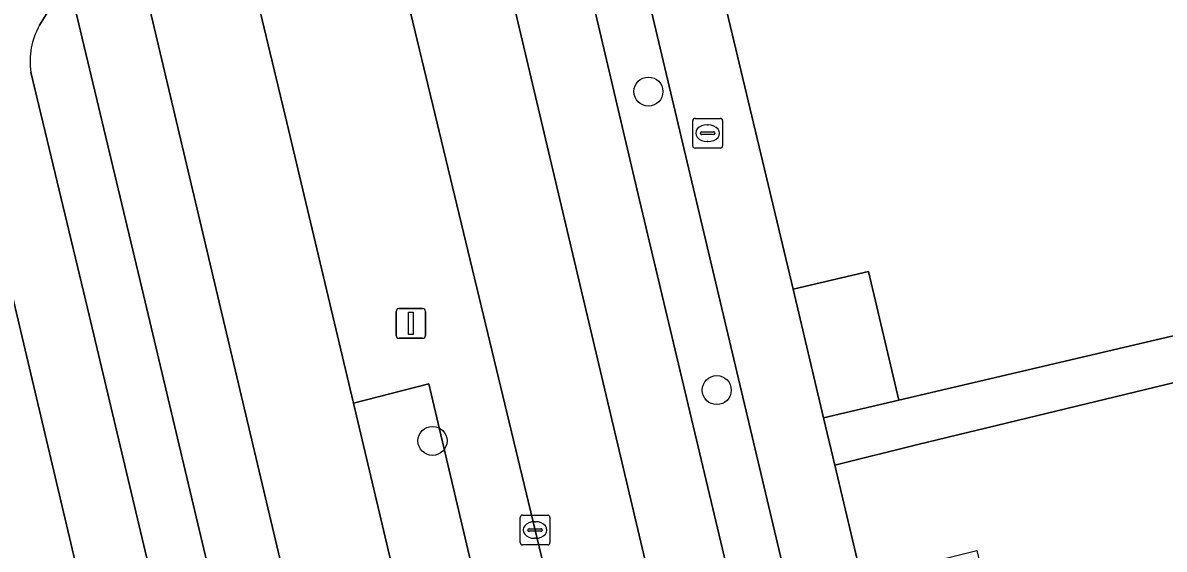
# Model space of a CAD drawing. Extents: x 158455 to 159797, y 387218 to 388672.
# Drawn here: x 159312.99 to 159351.38, y 388446.06 to 388463.78 of the extents above; entities that cross this region are included whole.
import ezdxf

# ---------------------------------------------------------------- set-up
doc = ezdxf.new("R2010")
doc.units = 0
for name, color, linetype in [('IMGEO_Berm_groen', 7, 'Continuous'), ('IMGEO_Boom', 7, 'Continuous'), ('IMGEO_Brandkraan', 7, 'Continuous'), ('IMGEO_Erf', 7, 'Continuous'), ('IMGEO_Kolk', 7, 'Continuous'), ('IMGEO_Lichtmast', 7, 'Continuous'), ('IMGEO_Pand', 7, 'Continuous'), ('IMGEO_Parkeervlak_open', 7, 'Continuous'), ('IMGEO_Rijbaan_lokaal_gesloten', 7, 'Continuous'), ('IMGEO_Voetpad_open', 7, 'Continuous')]:
    doc.layers.add(name, color=color, linetype=linetype)

msp = doc.modelspace()

# ---------------------------------------------------------------- linework, layer by layer
at = {"layer": 'IMGEO_Berm_groen'}
for points in [[(159339.031, 388443.466), (159331.955, 388473.408), (159330.162, 388472.988), (159333.728, 388457.815), (159340.084, 388431.111), (159342.071, 388422.764), (159346.332, 388404.686), (159348.138, 388405.132), (159342.823, 388427.829), (159341.921, 388431.548)], [(159324.18, 388471.818), (159319.433, 388470.569), (159321.875, 388460.419), (159324.109, 388450.974), (159326.645, 388451.624), (159329.327, 388440.238), (159331.656, 388440.738), (159328.633, 388453.319)], [(159331.656, 388440.738), (159329.327, 388440.238), (159326.645, 388451.624), (159324.109, 388450.974), (159325.567, 388444.809), (159329.387, 388428.506), (159329.434, 388428.518), (159332.322, 388429.261), (159333.987, 388421.305), (159336.146, 388421.838), (159334.286, 388429.729), (159333.551, 388432.85)]]:
    msp.add_lwpolyline(points, close=True, dxfattribs=at)
at = {"layer": 'IMGEO_Boom'}
for centre in [(159334.032, 388461.464), (159336.331, 388451.419), (159326.77, 388449.708)]:
    msp.add_circle(centre, 0.489, dxfattribs=at)
at = {"layer": 'IMGEO_Brandkraan'}
for p, q in [((159335.6, 388460.564), (159336.452, 388460.564)), ((159335.525, 388459.638), (159335.525, 388460.49)), ((159336.013, 388460.344), (159336.038, 388460.344)), ((159336.526, 388460.49), (159336.526, 388459.638)), ((159335.784, 388460.058), (159335.784, 388460.07)), ((159336.222, 388460.021), (159335.824, 388460.021)), ((159335.827, 388460.107), (159336.225, 388460.107)), ((159336.268, 388460.07), (159336.268, 388460.058)), ((159336.452, 388459.564), (159335.6, 388459.564)), ((159336.036, 388459.784), (159336.011, 388459.784))]:
    msp.add_line(p, q, dxfattribs=at)
for points in [[(159335.6, 388460.564), (159336.452, 388460.564)], [(159335.525, 388459.638), (159335.525, 388460.49)], [(159336.526, 388460.49), (159336.526, 388459.638)], [(159336.452, 388459.564), (159335.6, 388459.564)]]:
    msp.add_lwpolyline(points, dxfattribs=at)
for centre, radius, start, end in [((159335.602, 388460.488), 0.0765, 91.552, 178.448), ((159335.602, 388460.488), 0.0765, 91.552, 178.448), ((159336.45, 388460.488), 0.0765, 1.552, 88.448), ((159336.45, 388460.488), 0.0765, 1.552, 88.448), ((159335.824, 388460.067), 0.0403, 85.8775, 175.7526), ((159335.821, 388460.057), 0.0366, 178.938, 274.7102), ((159336.225, 388460.064), 0.043, 264.8664, 352.4533), ((159336.229, 388460.069), 0.0386, 1.7309, 96.639), ((159335.602, 388459.64), 0.0765, 181.552, 268.448), ((159335.602, 388459.64), 0.0765, 181.552, 268.448), ((159336.45, 388459.64), 0.0765, 271.552, 358.448), ((159336.45, 388459.64), 0.0765, 271.552, 358.448)]:
    msp.add_arc(centre, radius, start, end, dxfattribs=at)
for centre, major_axis, ratio, start_param, end_param in [((159336.012, 388460.064), (-0.387, 0.002), 0.722429, 4.712389, 7.853982), ((159336.037, 388460.064), (-0.39, 0.002), 0.717154, 1.570796, 4.712389)]:
    msp.add_ellipse(centre, major_axis=major_axis, ratio=ratio, start_param=start_param, end_param=end_param, dxfattribs=at)
at = {"layer": 'IMGEO_Erf'}
for points in [[(159333.769, 388476.329), (159338.906, 388454.81), (159341.438, 388455.405), (159342.455, 388451.077), (159354.175, 388453.833), (159353.17, 388458.108), (159355.676, 388458.697), (159358.192, 388459.288), (159359.198, 388455.006), (159366.48, 388456.674), (159365.462, 388461.002), (159367.941, 388461.585), (159370.474, 388462.18), (159371.491, 388457.852), (159376.637, 388459.047), (159376.986, 388459.126), (159377.276, 388457.779), (159395.695, 388462.06), (159400.461, 388459.544), (159409.819, 388477.225)], [(159319.342, 388426.173), (159312.537, 388455.01), (159312.326, 388455.808), (159282.939, 388448.912), (159283.024, 388448.532), (159283.122, 388448.098), (159283.856, 388444.824)], [(159355.067, 388452.484), (159343.096, 388449.589), (159340.302, 388448.892), (159341.214, 388445.057), (159344.049, 388445.766), (159345.075, 388446.022), (159345.664, 388443.657), (159344.639, 388443.401), (159341.777, 388442.687), (159344.291, 388432.113), (159345.519, 388426.947), (159349.759, 388427.949), (159350.384, 388425.304), (159346.144, 388424.302), (159349.983, 388408.274), (159354.208, 388409.273)]]:
    msp.add_lwpolyline(points, dxfattribs=at)
at = {"layer": 'IMGEO_Kolk'}
for p, q in [((159329.719, 388446.284), (159329.719, 388447.136)), ((159329.794, 388447.21), (159330.646, 388447.21)), ((159330.72, 388447.136), (159330.72, 388446.284)), ((159330.021, 388446.753), (159330.419, 388446.753)), ((159330.207, 388446.99), (159330.232, 388446.99)), ((159329.978, 388446.704), (159329.978, 388446.716)), ((159330.416, 388446.667), (159330.018, 388446.667)), ((159330.23, 388446.43), (159330.205, 388446.43)), ((159330.462, 388446.716), (159330.462, 388446.704)), ((159330.646, 388446.21), (159329.794, 388446.21))]:
    msp.add_line(p, q, dxfattribs=at)
for points in [[(159329.719, 388446.284), (159329.719, 388447.136)], [(159329.794, 388447.21), (159330.646, 388447.21)], [(159330.72, 388447.136), (159330.72, 388446.284)], [(159330.646, 388446.21), (159329.794, 388446.21)]]:
    msp.add_lwpolyline(points, dxfattribs=at)
for centre, radius, start, end in [((159329.796, 388447.134), 0.0765, 91.552, 178.448), ((159329.796, 388447.134), 0.0765, 91.552, 178.448), ((159330.644, 388447.134), 0.0765, 1.552, 88.448), ((159330.644, 388447.134), 0.0765, 1.552, 88.448), ((159330.018, 388446.713), 0.0403, 85.8775, 175.7526), ((159330.423, 388446.715), 0.0386, 1.7309, 96.639), ((159330.015, 388446.703), 0.0366, 178.938, 274.7102), ((159330.419, 388446.71), 0.043, 264.8664, 352.4533), ((159329.796, 388446.286), 0.0765, 181.552, 268.448), ((159329.796, 388446.286), 0.0765, 181.552, 268.448), ((159330.644, 388446.286), 0.0765, 271.552, 358.448), ((159330.644, 388446.286), 0.0765, 271.552, 358.448)]:
    msp.add_arc(centre, radius, start, end, dxfattribs=at)
for centre, major_axis, ratio, start_param, end_param in [((159330.206, 388446.71), (-0.387, 0.002), 0.722429, 4.712389, 7.853982), ((159330.231, 388446.71), (-0.39, 0.002), 0.717154, 1.570796, 4.712389)]:
    msp.add_ellipse(centre, major_axis=major_axis, ratio=ratio, start_param=start_param, end_param=end_param, dxfattribs=at)
at = {"layer": 'IMGEO_Lichtmast'}
for p, q in [((159325.546, 388453.261), (159325.546, 388454.061)), ((159325.546, 388454.061), (159325.546, 388453.261)), ((159325.646, 388454.161), (159326.436, 388454.161)), ((159326.436, 388454.161), (159325.646, 388454.161)), ((159326.536, 388454.061), (159326.536, 388453.261)), ((159326.536, 388453.261), (159326.536, 388454.061)), ((159326.436, 388453.161), (159325.646, 388453.161)), ((159325.646, 388453.161), (159326.436, 388453.161))]:
    msp.add_line(p, q, dxfattribs=at)
msp.add_lwpolyline([(159325.966, 388454.036), (159326.116, 388454.036), (159326.116, 388453.286), (159325.966, 388453.286), (159325.966, 388454.036)], dxfattribs=at)
for centre, start, end in [((159325.646, 388454.061), 90, 180), ((159325.646, 388454.061), 90, 180), ((159326.436, 388454.061), 0, 90), ((159326.436, 388454.061), 360, 90), ((159325.646, 388453.261), 180, 270), ((159325.646, 388453.261), 180, 270), ((159326.436, 388453.261), 270, 0), ((159326.436, 388453.261), 270, 0)]:
    msp.add_arc(centre, 0.1, start, end, dxfattribs=at)
at = {"layer": 'IMGEO_Pand'}
msp.add_lwpolyline([(159339.924, 388450.482), (159342.455, 388451.077), (159341.438, 388455.405), (159338.906, 388454.81)], close=True, dxfattribs=at)
at = {"layer": 'IMGEO_Parkeervlak_open'}
for points in [[(159329.938, 388400.423), (159324.041, 388425.154), (159323.566, 388427.155), (159317.05, 388454.625), (159314.321, 388466.043)], [(159314.056, 388464.506), (159313.555, 388463.695)], [(159313.263, 388462.119), (159315.162, 388454.175), (159321.676, 388426.715), (159322.153, 388424.705), (159327.219, 388403.457)]]:
    msp.add_lwpolyline(points, dxfattribs=at)
msp.add_arc((159315.641, 388462.493), 2.408, 150.0606, 188.946, dxfattribs=at)
at = {"layer": 'IMGEO_Rijbaan_lokaal_gesloten'}
for points in [[(159329.279, 388413.707), (159325.911, 388427.69), (159306.956, 388507.759), (159294.503, 388558.55), (159292.4, 388558.083), (159292.666, 388556.822), (159293.123, 388554.886), (159296.864, 388539.609), (159300.201, 388525.46), (159302.944, 388514.041), (159305.379, 388503.55), (159306.225, 388500), (159308.231, 388491.572), (159309.693, 388485.431), (159310.759, 388480.957), (159311.565, 388477.57), (159314.321, 388466.043), (159317.05, 388454.625), (159323.566, 388427.155), (159324.041, 388425.154), (159329.938, 388400.423), (159330.343, 388398.723), (159330.501, 388398.052), (159332.856, 388398.621)], [(159347.231, 388400.875), (159346.332, 388404.686), (159342.071, 388422.764), (159340.084, 388431.111), (159333.728, 388457.815), (159330.162, 388472.988), (159329.806, 388474.502), (159329.536, 388475.631), (159326.977, 388475.078), (159337.516, 388430.499), (159356.921, 388348.494), (159366.799, 388306.902), (159367.243, 388305.039), (159373.722, 388277.998), (159376.156, 388278.509), (159375.829, 388279.872), (159375.799, 388279.996), (159372.48, 388294.277), (159369.782, 388305.555), (159369.328, 388307.45), (159367.898, 388313.428), (159361.535, 388340.387), (159350.418, 388387.353)]]:
    msp.add_lwpolyline(points, close=True, dxfattribs=at)
for points in [[(159306.956, 388507.759), (159325.911, 388427.69)], [(159337.516, 388430.499), (159326.977, 388475.078), (159329.536, 388475.631), (159324.832, 388495.334)], [(159324.18, 388471.818), (159328.633, 388453.319), (159331.656, 388440.738)], [(159325.567, 388444.809), (159324.109, 388450.974), (159321.875, 388460.419), (159319.433, 388470.569)]]:
    msp.add_lwpolyline(points, dxfattribs=at)
at = {"layer": 'IMGEO_Voetpad_open'}
for points in [[(159305.43, 388489.492), (159306.953, 388483.103), (159305.76, 388482.819), (159311.851, 388457.596), (159312.057, 388456.823), (159312.326, 388455.808), (159312.537, 388455.01), (159319.342, 388426.173), (159326.827, 388394.453)], [(159356.881, 388379.117), (159356.779, 388379.093), (159356.148, 388381.76), (159356.258, 388381.786), (159356.013, 388382.832), (159355.426, 388385.315), (159354.864, 388387.693), (159353.975, 388391.439), (159351.043, 388403.796), (159350.579, 388405.751), (159349.983, 388408.274), (159346.144, 388424.302), (159345.519, 388426.947), (159344.291, 388432.113), (159341.777, 388442.687), (159341.214, 388445.057), (159340.302, 388448.892), (159339.924, 388450.482), (159338.906, 388454.81), (159333.769, 388476.329), (159330.813, 388480.681)], [(159329.806, 388474.502), (159330.162, 388472.988), (159331.955, 388473.408), (159339.031, 388443.466), (159341.921, 388431.548), (159342.823, 388427.829), (159348.138, 388405.132), (159346.332, 388404.686), (159347.231, 388400.875), (159349.116, 388401.33), (159356.566, 388369.702), (159363.385, 388340.808), (159361.535, 388340.387), (159367.898, 388313.428), (159369.328, 388307.45), (159369.782, 388305.555), (159372.48, 388294.277), (159375.799, 388279.996), (159375.829, 388279.872)], [(159313.555, 388463.695), (159314.056, 388464.506)], [(159315.162, 388454.175), (159313.263, 388462.119)], [(159327.219, 388403.457), (159322.153, 388424.705), (159321.676, 388426.715), (159315.162, 388454.175)]]:
    msp.add_lwpolyline(points, dxfattribs=at)
msp.add_lwpolyline([(159355.067, 388452.484), (159369.419, 388455.876), (159371.287, 388456.317), (159370.932, 388457.721), (159368.96, 388457.257), (159366.48, 388456.674), (159359.198, 388455.006), (159356.683, 388454.415), (159354.177, 388453.826), (159354.175, 388453.833), (159342.455, 388451.077), (159339.924, 388450.482), (159340.302, 388448.892), (159343.096, 388449.589)], close=True, dxfattribs=at)
msp.add_arc((159315.641, 388462.493), 2.408, 150.0606, 188.946, dxfattribs=at)

doc.saveas('drawing.dxf')
